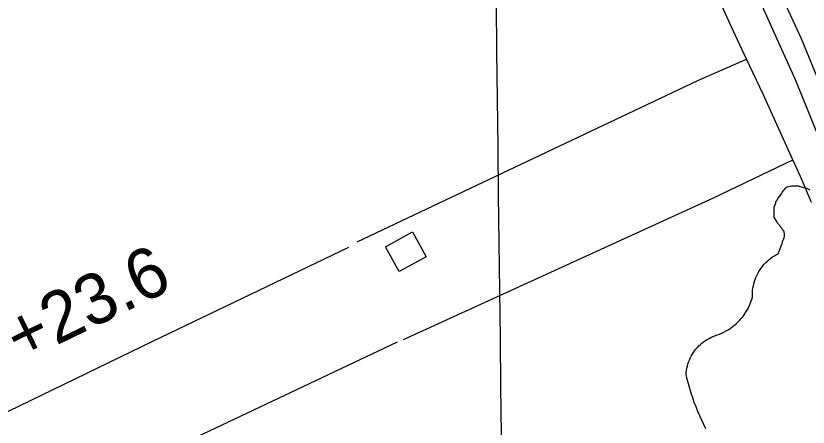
# Model space of a CAD drawing. Extents: x 3684037 to 3722149, y 433263 to 459021.
# Drawn here: x 3708344 to 3709910, y 449351 to 450165 of the extents above; entities that cross this region are included whole.
import ezdxf

# ---------------------------------------------------------------- set-up
doc = ezdxf.new("R2010")
doc.units = 0
for name, color, linetype in [('V-BLDG-OTLN', 7, 'Continuous'), ('V-GRID-MAJR', 7, 'Continuous'), ('V-LEVE-TOET', 7, 'Continuous'), ('V-RIVR-EDGE', 7, 'Continuous'), ('V-SITE-VEGE', 7, 'Continuous'), ('V-SURV-IDEN', 7, 'Continuous'), ('V-TOPO-SHOR', 7, 'Continuous')]:
    doc.layers.add(name, color=color, linetype=linetype)

msp = doc.modelspace()

# ---------------------------------------------------------------- linework, layer by layer
at = {"layer": 'V-BLDG-OTLN'}
msp.add_lwpolyline([(3709155.098, 449688.614), (3709102.014, 449659.297), (3709074.997, 449708.213), (3709128.0810000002, 449737.534)], close=True, dxfattribs=at)
at = {"layer": 'V-GRID-MAJR'}
msp.add_spline([(3709426.74, 438923.75200000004), (3709355.373, 444981.088), (3709283.97, 451041.507), (3709212.5670000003, 457101.934), (3709212.531, 457105.01)], degree=3, dxfattribs=at)
at = {"layer": 'V-LEVE-TOET'}
msp.add_lwpolyline([(3709849.972, 450220.15), (3709896.515, 450120.162), (3709932.369, 450032.115)], dxfattribs=at)
at = {"layer": 'V-RIVR-EDGE'}
msp.add_spline([(3707057.62504595, 450459.9985688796), (3707081.517768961, 450431.0013155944), (3707105.387012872, 450392.50878220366), (3707125.1991496, 450359.0000294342), (3707163.4870794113, 450300.1246895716), (3707183.7603167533, 450270.23206831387), (3707206.7040052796, 450223.1508033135), (3707227.4003294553, 450181.5010029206), (3707252.1716496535, 450142.1019210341), (3707265.674842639, 450117.19978871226), (3707275.1242825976, 450098.63790559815), (3707318.3814583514, 450037.9416423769), (3707353.0677913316, 449985.40543367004), (3707385.057957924, 449939.65827620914), (3707406.2321534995, 449908.4069502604), (3707430.1047515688, 449871.27088545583), (3707455.784856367, 449833.6781922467), (3707495.454969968, 449785.1990907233), (3707517.080203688, 449753.4944905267), (3707534.19729208, 449727.22694519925), (3707562.1337056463, 449687.82003694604), (3707582.8322659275, 449647.0745489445), (3707592.7226815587, 449623.98998582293), (3707603.9863365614, 449607.68441147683), (3707632.367079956, 449565.11129180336), (3707692.270181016, 449470.46194598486), (3707727.8261667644, 449403.90665911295), (3707751.670813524, 449355.46668942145), (3707768.32568325, 449325.13085638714), (3707817.4005147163, 449240.0036239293), (3707854.7863682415, 449182.0348325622), (3707880.911920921, 449141.7280841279), (3707898.9355578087, 449116.3626150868), (3707960.227550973, 449034.82244477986), (3707990.864603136, 448990.4351100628), (3708021.0405546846, 448942.4316438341), (3708046.2405519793, 448893.5361637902), (3708087.204523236, 448819.7329611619), (3708107.4755244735, 448788.9360275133), (3708130.449400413, 448754.0629797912), (3708144.4013954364, 448727.8032608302), (3708155.184942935, 448700.1948996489), (3708176.3736731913, 448674.8216042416), (3708204.3067326, 448634.0582274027), (3708224.567671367, 448599.1918879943), (3708242.5756555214, 448567.4962322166), (3708259.6726189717, 448533.08987537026), (3708300.5437918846, 448421.7577085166), (3708313.1281377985, 448390.97978175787), (3708333.362243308, 448345.26169365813), (3708350.4580887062, 448310.40318061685), (3708400.43052425, 448222.56077488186), (3708436.0032807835, 448162.7878309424), (3708462.577635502, 448121.12349586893), (3708493.6355383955, 448064.07466962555), (3708520.6173272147, 448004.3229686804), (3708547.1659667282, 447952.2590411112), (3708560.6535069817, 447921.02672205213), (3708599.2896141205, 447820.0997379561), (3708618.619407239, 447774.38388596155), (3708636.6016761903, 447732.2886376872), (3708686.040337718, 447611.43994773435), (3708708.9672554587, 447557.5763398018), (3708728.763739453, 447517.73740029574), (3708790.8728369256, 447400.92681063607), (3708813.789692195, 447342.99379694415), (3708823.68681614, 447322.62217099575), (3708832.6997526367, 447310.3915926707), (3708843.9902408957, 447304.9377670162), (3708854.8296910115, 447299.93721560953), (3708866.566745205, 447292.2214909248), (3708878.2792022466, 447274.55832993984), (3708903.022571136, 447223.8553431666), (3708928.623294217, 447154.15956007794), (3708946.5574869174, 447092.62159539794), (3708972.6338452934, 447032.41997436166), (3709004.551338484, 446957.2826641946), (3709022.0915137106, 446919.2579397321), (3709036.89750877, 446872.64895586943), (3709065.6521446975, 446798.42378445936), (3709084.5532607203, 446762.20433062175), (3709116.0633198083, 446705.1543863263), (3709133.1736998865, 446676.1739038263), (3709190.8104297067, 446579.26936729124), (3709228.6462033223, 446520.39514548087), (3709242.1773476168, 446506.79691804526), (3709273.7164760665, 446461.50303483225), (3709296.2169528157, 446418.0401374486), (3709323.6497797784, 446357.8351622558), (3709346.1323676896, 446307.137765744), (3709405.0506565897, 446179.9354099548), (3709417.620467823, 446143.2794526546), (3709426.981581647, 446088.99723009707), (3709431.453949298, 446069.0911769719), (3709442.2419690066, 446043.291440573), (3709459.813449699, 446017.9270895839), (3709485.0302177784, 445975.8139524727), (3709516.5369227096, 445917.4075395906), (3709528.21583818, 445886.1796927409), (3709547.0677599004, 445830.06536630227), (3709579.843725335, 445736.3874160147), (3709592.4124185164, 445699.2793025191), (3709614.427197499, 445642.2528373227), (3709638.7295907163, 445596.07253055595), (3709660.324637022, 445552.1597130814), (3709689.1027520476, 445487.4298217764), (3709716.103547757, 445435.364776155), (3709727.8048242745, 445413.180053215), (3709766.953462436, 445336.6683856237), (3709796.1859697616, 445272.84168865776), (3709817.767599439, 445223.50299683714), (3709885.212009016, 445070.05433871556), (3709914.0057767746, 445011.65463414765), (3709955.3179253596, 444895.7997872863), (3709967.010257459, 444869.9978147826), (3709990.885091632, 444833.76606236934), (3710021.496428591, 444778.9791351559), (3710062.048493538, 444721.4546736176), (3710099.0011977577, 444671.1736556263), (3710125.538656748, 444614.5881661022), (3710149.3654146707, 444558.9136972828), (3710206.482905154, 444434.8809070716), (3710232.567089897, 444377.8443794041), (3710255.9506360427, 444325.78827820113), (3710301.8257145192, 444226.6520300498), (3710336.439374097, 444144.7256686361), (3710353.066292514, 444103.0859307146), (3710397.0813157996, 443983.1549697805), (3710422.253361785, 443922.9555848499), (3710475.8139775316, 443823.34817361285), (3710506.4443213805, 443776.2479017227), (3710521.28833022, 443745.01222850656), (3710531.1284334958, 443701.58063658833), (3710571.0986481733, 443591.6071744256), (3710592.2303577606, 443543.1739130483), (3710610.227161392, 443506.9566953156), (3710643.102633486, 443453.52064642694), (3710685.4107747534, 443374.7403714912), (3710721.42450696, 443310.44474754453), (3710726.820193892, 443298.2231136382), (3710725.871159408, 443280.1391019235), (3710724.914298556, 443258.8899968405), (3710728.489062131, 443241.69911699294), (3710736.594332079, 443228.1143061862), (3710746.513817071, 443216.78580414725), (3710761.8703569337, 443209.9654474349), (3710784.473694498, 443208.1009200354), (3710799.858185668, 443212.5844682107), (3710819.7798915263, 443223.387022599), (3710828.82525154, 443224.268973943), (3710831.984754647, 443222.00036659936), (3710845.470058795, 443189.8637351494), (3710847.702888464, 443178.5542400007), (3710844.5154340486, 443169.5189424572), (3710837.705139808, 443158.23180835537), (3710824.101322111, 443142.4398830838), (3710796.001672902, 443115.8319867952), (3710790.111343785, 443110.8728033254), (3710787.8427364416, 443107.7133002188), (3710786.4661429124, 443099.5778428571), (3710789.1321218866, 443080.5805743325), (3710800.822217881, 443053.87428943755), (3710807.1088005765, 443036.2245450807), (3710810.717105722, 443032.5983510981), (3710815.215188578, 443023.0918904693), (3710815.193945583, 443014.5009227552), (3710814.270626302, 443006.8165035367), (3710817.8621606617, 442996.4079666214), (3710822.813517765, 442987.35254413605), (3710832.2953812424, 442981.903190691), (3710839.9686199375, 442976.4583094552), (3710855.2972084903, 442958.33404785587), (3710863.4047145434, 442945.65354944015), (3710869.6901791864, 442927.55164888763), (3710881.8480841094, 442907.1744326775)], degree=3, dxfattribs=at)
at = {"layer": 'V-SITE-VEGE'}
for points in [[(3709671.495, 449472.152), (3709672.63, 449476.21), (3709673.957, 449480.20900000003), (3709675.478, 449484.139), (3709677.1890000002, 449487.99), (3709679.085, 449491.754), (3709681.16, 449495.422), (3709683.41, 449498.983), (3709685.833, 449502.43), (3709688.42, 449505.75800000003), (3709691.164, 449508.955), (3709694.062, 449512.017), (3709697.103, 449514.931), (3709700.284, 449517.694), (3709703.593, 449520.303), (3709707.028, 449522.746), (3709710.575, 449525.02), (3709714.2290000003, 449527.117), (3709717.981, 449529.036), (3709721.821, 449530.768), (3709725.74, 449532.315), (3709730.355, 449533.787), (3709734.899, 449535.466), (3709739.366, 449537.349), (3709743.742, 449539.427), (3709748.023, 449541.70300000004), (3709752.197, 449544.164), (3709756.258, 449546.81), (3709760.196, 449549.637), (3709764.003, 449552.635), (3709767.673, 449555.80100000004), (3709771.2, 449559.129), (3709774.573, 449562.609), (3709777.788, 449566.238), (3709780.84, 449570.00800000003), (3709783.715, 449573.905), (3709786.417, 449577.936), (3709788.936, 449582.077), (3709791.2660000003, 449586.32800000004), (3709793.404, 449590.678), (3709795.348, 449595.121), (3709797.089, 449599.645), (3709798.627, 449604.242), (3709799.958, 449608.904), (3709799.913, 449613.309), (3709800.077, 449617.712), (3709800.452, 449622.103), (3709801.035, 449626.469), (3709801.826, 449630.803), (3709802.821, 449635.098), (3709804.021, 449639.337), (3709805.4220000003, 449643.515), (3709807.021, 449647.621), (3709808.813, 449651.645), (3709810.796, 449655.582), (3709812.963, 449659.418), (3709815.312, 449663.147), (3709817.833, 449666.76), (3709820.526, 449670.24700000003), (3709823.381, 449673.604), (3709826.394, 449676.819), (3709829.556, 449679.887), (3709832.859, 449682.802), (3709836.3000000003, 449685.554), (3709839.867, 449688.143), (3709843.554, 449690.55700000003), (3709847.3510000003, 449692.792), (3709851.25, 449694.844), (3709851.549, 449697.238), (3709853.548, 449701.117), (3709856.909, 449710.185), (3709858.916, 449714.722), (3709859.612, 449718.615), (3709862.2770000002, 449723.788), (3709862.95, 449725.734), (3709863.64, 449728.98), (3709863.677, 449732.232), (3709862.4590000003, 449738.757), (3709860.517, 449740.07800000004), (3709859.258, 449743.347), (3709856.685, 449745.98), (3709856.059, 449747.938), (3709850.279, 449754.516), (3709847.097, 449760.413), (3709843.269, 449766.96400000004), (3709842.651, 449769.575), (3709842.8510000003, 449786.492), (3709846.2060000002, 449794.911), (3709846.237, 449797.514), (3709848.219, 449800.093), (3709850.877, 449804.617), (3709856.159, 449811.06200000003), (3709857.484, 449812.99700000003), (3709858.8170000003, 449815.586), (3709861.466, 449819.458), (3709863.44, 449821.386), (3709865.424, 449823.966), (3709868.058, 449826.536), (3709871.318, 449827.14900000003), (3709874.5870000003, 449828.412), (3709877.198, 449829.031)], [(3709877.198, 449829.031), (3709890.863, 449828.869), (3709893.449, 449827.536), (3709901.234, 449825.492), (3709907.072, 449824.12), (3709913.538, 449820.79000000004)], [(3709708.21, 449348.14400000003), (3709703.899, 449356.67), (3709699.77, 449365.284), (3709695.827, 449373.984), (3709692.073, 449382.768), (3709688.508, 449391.629), (3709685.133, 449400.567), (3709681.95, 449409.572), (3709678.96, 449418.64400000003), (3709676.167, 449427.781), (3709673.572, 449436.97000000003), (3709671.1720000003, 449446.219), (3709668.972, 449455.515), (3709669.298, 449459.715), (3709669.828, 449463.895), (3709670.563, 449468.042), (3709671.495, 449472.152)]]:
    msp.add_lwpolyline(points, dxfattribs=at)
at = {"layer": 'V-TOPO-SHOR'}
for p, q in [((3708614.8910000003, 449521.882), (3709002.45, 449707.781)), ((3708158.486, 449299.93200000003), (3708614.8910000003, 449521.882)), ((3708623.052, 449295.338), (3709098.3340000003, 449519.969))]:
    msp.add_line(p, q, dxfattribs=at)
for points in [[(3709916.805, 449795.636), (3709894.762, 449847.549), (3709880.098, 449879.88300000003), (3709821.04, 450010.103), (3709788.452, 450079.606), (3709757.403, 450145.83), (3709636.159, 450411.922)], [(3709953.066, 449871.818), (3709885.036, 450038.592), (3709819.285, 450184.527)], [(3709018.63, 449718.058), (3709691.899, 450037.335), (3709788.452, 450079.606)], [(3709110.257, 449524.712), (3709723.025, 449804.93), (3709880.098, 449879.88300000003)]]:
    msp.add_lwpolyline(points, dxfattribs=at)

# ---------------------------------------------------------------- texts
at = {"layer": 'V-SURV-IDEN'}
msp.add_text('817+23.6', height=100, rotation=25.94666667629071, dxfattribs=at).set_placement((3708152.6900407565, 449380.5647898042))

doc.saveas('drawing.dxf')
